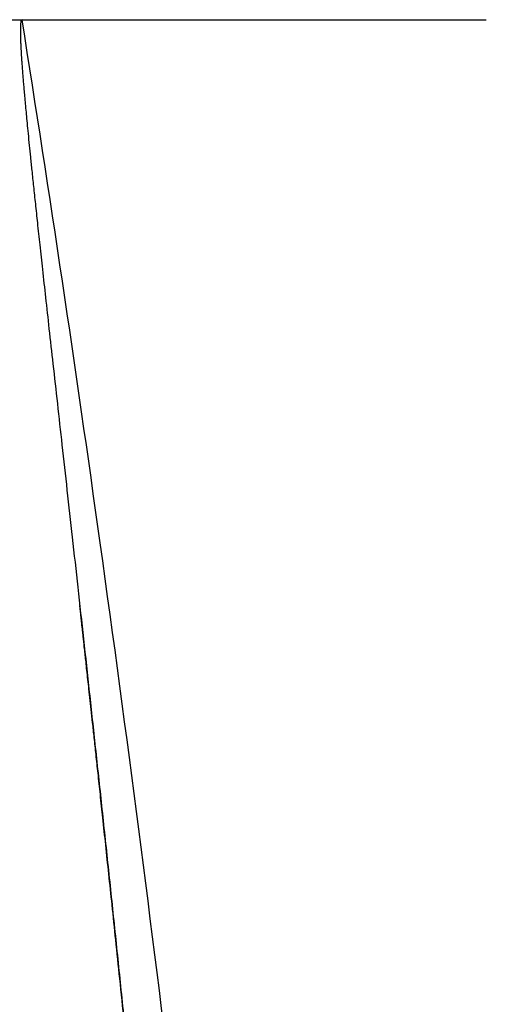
# Model space of a CAD drawing. Header units: millimetres. Extents: x 0 to 297, y 0 to 210.
# Tile 282 of 405: x 147.661 to 147.796, y 158.843 to 159.126. Entities that reach past the tile are written whole.
import ezdxf

# ---------------------------------------------------------------- set-up
doc = ezdxf.new("R2010")
doc.units = ezdxf.units.MM
doc.header["$LTSCALE"] = 16.335
doc.layers.add('INTFCLR_144815', color=7, linetype='CONTINUOUS')

msp = doc.modelspace()

# ---------------------------------------------------------------- linework, layer by layer
at = {"layer": 'INTFCLR_144815', "color": 6, "linetype": 'Continuous'}
msp.add_line((146.8606636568, 159.1257148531), (147.7955032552, 159.1257148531), dxfattribs=at)
at = {"layer": 'INTFCLR_144815', "color": 7, "linetype": 'Continuous'}
for points, knots in [([(147.6620407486, 159.1257148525), (147.6616433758, 159.1257224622), (147.6616556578, 159.1244102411), (147.6615357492, 159.1233775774), (147.6615455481, 159.1220119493), (147.6615680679, 159.1206181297), (147.6616233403, 159.1191449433), (147.6616997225, 159.1175610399), (147.661798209, 159.1158550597), (147.6619040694, 159.1142395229), (147.662008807, 159.1127574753), (147.6621038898, 159.1114767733), (147.6622117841, 159.1100842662), (147.6623341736, 159.1085642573), (147.6624721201, 159.1069119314), (147.6626276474, 159.1051074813), (147.6628049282, 159.1031094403), (147.6630063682, 159.1009016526), (147.6632311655, 159.0984991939), (147.6634827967, 159.0958695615), (147.6637753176, 159.0928765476), (147.6640996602, 159.0896245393), (147.6644606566, 159.0860680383), (147.6648651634, 159.0821445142), (147.6653354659, 159.077650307), (147.6658651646, 159.0726571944), (147.6664669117, 159.0670514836), (147.667146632, 159.0607855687), (147.6679296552, 159.0536326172), (147.6688149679, 159.0456057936), (147.6698203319, 159.036544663), (147.6709535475, 159.0263745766), (147.6721969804, 159.0152425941), (147.6735466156, 159.0031661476), (147.6749762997, 158.9903578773), (147.6764942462, 158.9767200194), (147.6780748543, 158.962457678), (147.6797115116, 158.9476064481), (147.681391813, 158.9322554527), (147.6831258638, 158.9162883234), (147.6849221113, 158.8996003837), (147.6867651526, 158.882306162), (147.6886281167, 158.864635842), (147.6905023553, 158.8466561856), (147.6924022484, 158.828210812), (147.6943532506, 158.8090261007), (147.6956620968, 158.7959803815), (147.6963275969, 158.7892996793)], [0, 0, 0, 0, 0.0035242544, 0.0072282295, 0.0110425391, 0.0150993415, 0.0197469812, 0.024065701, 0.0291735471, 0.0348951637, 0.0384228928, 0.0423477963, 0.0462827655, 0.0508075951, 0.0558697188, 0.0609853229, 0.0668674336, 0.0736564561, 0.08064365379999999, 0.0882637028, 0.0970805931, 0.1073099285, 0.1172431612, 0.1287790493, 0.1422852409, 0.1573120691, 0.1733027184, 0.1922781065, 0.2131995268, 0.2371087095, 0.2638856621, 0.2940399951, 0.3278476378, 0.3632097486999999, 0.4017916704, 0.4421272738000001, 0.4848869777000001, 0.529033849, 0.5746142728, 0.6218212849, 0.6714510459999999, 0.7234453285, 0.7760420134, 0.8290067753, 0.8837394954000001, 0.940467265, 1, 1, 1, 1]), ([(147.6963275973, 158.7892996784), (147.6957211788, 158.7953847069), (147.6945756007, 158.8068123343), (147.6929395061, 158.8229332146), (147.6914834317, 158.8371352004), (147.6901818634, 158.8497179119), (147.6890113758, 158.8609460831), (147.6879580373, 158.8709816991), (147.6869986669, 158.880066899), (147.6861142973, 158.8883973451), (147.6853017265, 158.8960149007), (147.6845668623, 158.9028748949), (147.6839136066, 158.9089507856), (147.6833284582, 158.9143755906), (147.6828039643, 158.9192245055), (147.6823357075, 158.9235435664), (147.6819168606, 158.9273988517), (147.6815398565, 158.9308626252), (147.681202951, 158.9339528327), (147.6808960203, 158.9367639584), (147.6806214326, 158.9392755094), (147.6803753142, 158.9415239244), (147.6801519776, 158.9435620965), (147.6799489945, 158.945412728), (147.6797635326, 158.9471020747), (147.6795961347, 158.9486257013), (147.6794427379, 158.95002089), (147.6793020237, 158.9512998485), (147.6791733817, 158.9524683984), (147.6790511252, 158.9535783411), (147.6789131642, 158.9548301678), (147.678772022, 158.9561100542), (147.6786719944, 158.9570165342), (147.6786269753, 158.957424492)], [0, 0, 0, 0, 0.1085181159, 0.2038078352, 0.2875461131, 0.3618636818, 0.4282885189, 0.487877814, 0.5409311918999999, 0.5904083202, 0.6365382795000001, 0.6768771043, 0.7128403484, 0.7449807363, 0.7737025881, 0.7993897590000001, 0.8220747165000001, 0.8425199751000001, 0.8612199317, 0.8772376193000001, 0.8927018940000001, 0.9060547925, 0.9173756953, 0.9290872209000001, 0.9390925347, 0.9475344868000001, 0.9562877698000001, 0.964000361, 0.9703674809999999, 0.9771498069, 0.9838162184, 0.9927165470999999, 1, 1, 1, 1])]:
    msp.add_open_spline(points, degree=3, knots=knots, dxfattribs=at)
at = {"layer": 'INTFCLR_144815', "color": 9, "linetype": 'Continuous'}
msp.add_open_spline([(147.740074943, 158.4917480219), (147.7355646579, 158.5398548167), (147.7250067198, 158.646256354), (147.7068223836, 158.807519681), (147.6856427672, 158.9707933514), (147.6700419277, 159.0756775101), (147.6620407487, 159.1257148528)], degree=3, knots=[0, 0, 0, 0, 0.2268957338, 0.5020939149, 0.7620442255, 1, 1, 1, 1], dxfattribs=at)

doc.saveas('drawing.dxf')
